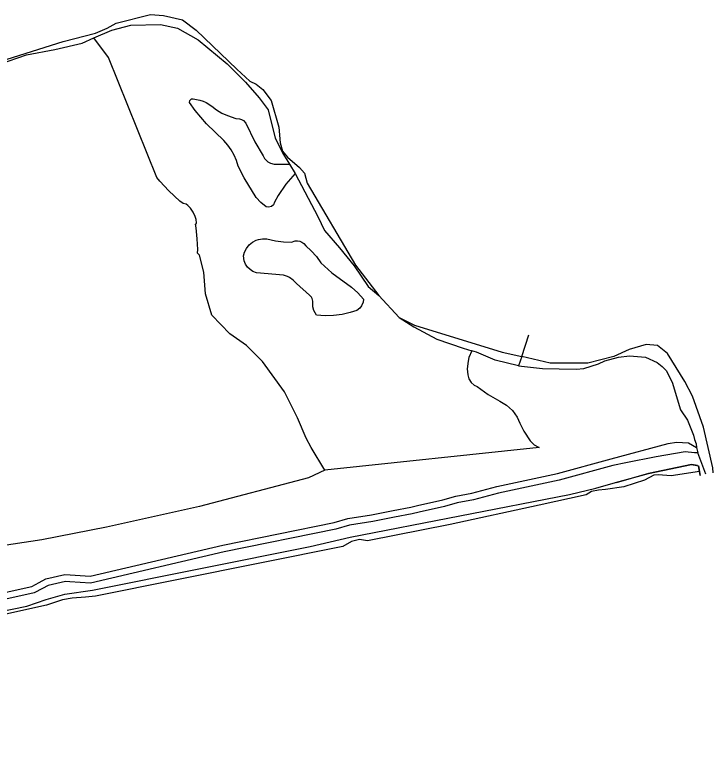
# Model space of a CAD drawing. Extents: x 162880 to 165536, y 384011 to 385179.
# Drawn here: x 165373.5 to 165535.8, y 384430.3 to 384600.6 of the extents above; entities that cross this region are included whole.
import ezdxf

# ---------------------------------------------------------------- set-up
doc = ezdxf.new("R2010")
doc.units = 0
for name, color, linetype in [('IMGEO_Grasland_overig', 7, 'Continuous'), ('IMGEO_Groenvoorziening', 7, 'Continuous'), ('IMGEO_Hek', 7, 'Continuous'), ('IMGEO_Loofbos', 7, 'Continuous'), ('IMGEO_Muur', 7, 'Continuous'), ('IMGEO_Oever', 7, 'Continuous'), ('IMGEO_Rivier', 7, 'Continuous'), ('IMGEO_Spoorbaan_halfverhard', 7, 'Continuous')]:
    doc.layers.add(name, color=color, linetype=linetype)

msp = doc.modelspace()

# ---------------------------------------------------------------- linework, layer by layer
at = {"layer": 'IMGEO_Grasland_overig'}
for points in [[(165532.19, 384498.73), (165532.1, 384498.76), (165531.42, 384498.75), (165529.24, 384498.94), (165522.55, 384497.84), (165515.52, 384496.45), (165512.49, 384495.8), (165500, 384492.43), (165485.9, 384489.37), (165480.11, 384487.85), (165476.35, 384487.15), (165473.35, 384486.29), (165467.47, 384484.96), (165465.9, 384484.6), (165461.74, 384483.78), (165456.72, 384482.79), (165451.31, 384481.91), (165448.11, 384481.01), (165422.23, 384475.75), (165391.19, 384468.46), (165386.34, 384468.79), (165385.36, 384468.86), (165381.32, 384467.93), (165379.98, 384467.22), (165378.07, 384466.21), (165364.48, 384463.16)], [(165534.08, 384493.76), (165532.19, 384498.73)], [(165219.22, 384430.3), (165241.91, 384435.2), (165249.04, 384437.27), (165253.11, 384437.83), (165257.36, 384438.18), (165307.25, 384448.69), (165314.45, 384450.92), (165318.63, 384451.65), (165323.45, 384452.27), (165376.38, 384463.08), (165380.83, 384464.67), (165385.23, 384465.9), (165391.63, 384466.85), (165442.21, 384476.94), (165451.44, 384479.17), (165502.37, 384489.1), (165508.54, 384490.56), (165513.1, 384491.88), (165520.73, 384493.93), (165530.78, 384496), (165532.33, 384495.69), (165532.59, 384494.41)]]:
    msp.add_lwpolyline(points, dxfattribs=at)
at = {"layer": 'IMGEO_Groenvoorziening'}
msp.add_lwpolyline([(165531.87, 384500), (165532.19, 384498.73)], dxfattribs=at)
at = {"layer": 'IMGEO_Hek'}
msp.add_lwpolyline([(165532.14, 384495.78), (165530.78, 384496), (165520.73, 384493.93), (165513.21, 384491.78)], dxfattribs=at)
at = {"layer": 'IMGEO_Loofbos'}
for points in [[(165391.96, 384595.18), (165396.11, 384597), (165400.56, 384598.1), (165407.45, 384598.27), (165411.34, 384597.44), (165416.13, 384594.69), (165422.91, 384589.12), (165427.16, 384584.89), (165430.31, 384581.27), (165432.41, 384578.44), (165434.08, 384571.91), (165436.01, 384568.04), (165437.35, 384565.82)], [(165357.76, 384584.34), (165369.92, 384589.1), (165376.26, 384591.22), (165382.9, 384592.49), (165389.19, 384593.97), (165391.96, 384595.18)], [(165445.61, 384494.72), (165442.42, 384500), (165441.22, 384502.19), (165439.22, 384506.86), (165436.25, 384512.89), (165431.12, 384519.98), (165427.4, 384523.68), (165423.55, 384526.43), (165419.32, 384530.71), (165417.87, 384535.68), (165417.47, 384540.71), (165416.46, 384544.67), (165416.03, 384545.14), (165416.05, 384546.02), (165415.93, 384548.51), (165415.71, 384551), (165415.57, 384551.85), (165415.7, 384551.99), (165415.76, 384552.23), (165415.69, 384552.95), (165415.47, 384553.64), (165415, 384554.64), (165414.4, 384555.57), (165413.77, 384556.26), (165413.35, 384556.56), (165412.7, 384556.67), (165411.92, 384557.26), (165409.39, 384559.61), (165407.25, 384561.86), (165406.54, 384562.75), (165395.31, 384590.59), (165391.96, 384595.18)], [(165438.66, 384563.67), (165436.56, 384561.19), (165434.74, 384558.51), (165433.89, 384557.02), (165433.63, 384556.35), (165433.2, 384555.97), (165432.51, 384555.8), (165431.96, 384555.91), (165430.73, 384556.95), (165429.62, 384558.11), (165426.83, 384562.63), (165425.45, 384565.34), (165425.05, 384566.66), (165424.52, 384567.93), (165423.85, 384569.13), (165423.06, 384570.26), (165422.16, 384571.31), (165418.08, 384575.21), (165415.46, 384578.32), (165414.15, 384580.15), (165414.21, 384580.65), (165414.59, 384580.98), (165415.02, 384580.99), (165416.57, 384580.74), (165417.32, 384580.5), (165418.03, 384580.17), (165419.32, 384579.34), (165420.46, 384578.47), (165421.68, 384577.72), (165422.97, 384577.11), (165424.95, 384576.46), (165425.74, 384576.4), (165426.25, 384576.22), (165426.71, 384575.94), (165427.26, 384575.36), (165429.33, 384571.05), (165431.23, 384567.75), (165431.6, 384567.15), (165432.36, 384566.41), (165432.98, 384566.07), (165433.85, 384565.83), (165437.35, 384565.82)], [(165437.35, 384565.82), (165438.66, 384563.67)], [(165438.66, 384563.67), (165443.99, 384553.68), (165445.53, 384550.41), (165449.01, 384546.41), (165452.41, 384542.19), (165455.68, 384537.38), (165458.15, 384535.32)], [(165445.64, 384530.59), (165443.67, 384530.76), (165443.04, 384531.85), (165442.82, 384532.65), (165442.8, 384534), (165442.67, 384534.6), (165442.47, 384534.96), (165442.05, 384535.41), (165438.97, 384538.06), (165438.24, 384538.88), (165437.4, 384539.5), (165436.94, 384539.74), (165435.95, 384540.06), (165429.68, 384540.6), (165428.9, 384540.88), (165428.21, 384541.32), (165427.61, 384541.89), (165427.16, 384542.58), (165426.85, 384543.34), (165426.7, 384544.56), (165426.93, 384545.37), (165427.37, 384546.27), (165428, 384547.06), (165428.78, 384547.7), (165429.67, 384548.16), (165430.15, 384548.32), (165431.14, 384548.49), (165432.15, 384548.45), (165434.11, 384547.98), (165435.98, 384547.75), (165437.86, 384547.71), (165438.7, 384547.98), (165439.22, 384548.01), (165439.74, 384547.92), (165440.23, 384547.72), (165440.67, 384547.43), (165441.19, 384546.84), (165442.42, 384545.72), (165443.63, 384544.37), (165444.69, 384542.91), (165447.24, 384540.55), (165451.74, 384537.23), (165453.23, 384535.91), (165454.58, 384534.44), (165454.5, 384533.79), (165454.13, 384532.91), (165453.74, 384532.4), (165452.99, 384531.82), (165451.5, 384531.32), (165449.58, 384530.88), (165447.62, 384530.63), (165445.64, 384530.59)], [(165462.86, 384530.17), (165466.25, 384528.06), (165471.6, 384525.14), (165477.68, 384523.08), (165479.76, 384522.48)], [(165479.76, 384522.48), (165479.06, 384520.88), (165478.84, 384520.04), (165478.67, 384518.3), (165478.8, 384516.87), (165479.04, 384515.92), (165479.55, 384515.09), (165480.3, 384514.46), (165480.95, 384514.16), (165483.55, 384512.3), (165486.22, 384510.78), (165487.81, 384509.83), (165489.17, 384508.57), (165490.24, 384507.05), (165490.86, 384505.67), (165491.78, 384503.8), (165493.24, 384501.56), (165494.21, 384500.6), (165495.39, 384500), (165445.61, 384494.72)], [(165490.59, 384518.97), (165485.15, 384520.27), (165480.84, 384522.17), (165479.76, 384522.48)], [(165490.59, 384518.97), (165496.1, 384518.31), (165500, 384518.24), (165503.96, 384518.16), (165505.74, 384518.34), (165509.11, 384519.44), (165510.64, 384520.1), (165513.79, 384521.01), (165516.31, 384521.27), (165520.03, 384520.99), (165522.73, 384519.77), (165523.96, 384518.81), (165524.82, 384517.89), (165526.28, 384515.19), (165528.2, 384508.73), (165529.8, 384506.32), (165531.24, 384502.85), (165531.42, 384501.87), (165531.79, 384500.87), (165531.87, 384500)], [(165364.17, 384464.71), (165377.51, 384467.71), (165379.24, 384468.62), (165380.76, 384469.43), (165385.23, 384470.46), (165386.45, 384470.37), (165391.06, 384470.06), (165421.89, 384477.3), (165447.74, 384482.55), (165450.96, 384483.46), (165456.44, 384484.35), (165461.43, 384485.33), (165465.57, 384486.15), (165467.11, 384486.5), (165472.96, 384487.83), (165475.99, 384488.7), (165479.76, 384489.4), (165485.53, 384490.91), (165499.62, 384493.98), (165512.08, 384497.33), (165525.3, 384500.89), (165527.24, 384501.22), (165530.02, 384501.09), (165531.87, 384500)], [(165445.61, 384494.72), (165441.8, 384492.93), (165416.48, 384486.28), (165394.9, 384481.47), (165379.82, 384478.51), (165364.94, 384476.31), (165361.27, 384471.42), (165343.52, 384470.67)]]:
    msp.add_lwpolyline(points, dxfattribs=at)
at = {"layer": 'IMGEO_Muur'}
msp.add_lwpolyline([(165532.78, 384493.49), (165532.59, 384494.41), (165532.33, 384495.69)], dxfattribs=at)
at = {"layer": 'IMGEO_Oever'}
msp.add_lwpolyline([(165491.31, 384521.12), (165490.59, 384518.97)], dxfattribs=at)
at = {"layer": 'IMGEO_Rivier'}
for points in [[(165370.31, 384589.78), (165384.8, 384594.36), (165392.32, 384596.26), (165395.01, 384597.43), (165397.14, 384598.56), (165405.1, 384600.58), (165408.1, 384600.4), (165412.52, 384599.41), (165415.7, 384596.98), (165425.13, 384587.91), (165428.16, 384585.11), (165429.6, 384584.39), (165431.21, 384583.19), (165433.15, 384580.61), (165434.88, 384574.43), (165435.18, 384570.78), (165435.78, 384568.84), (165436.94, 384567.48), (165439.72, 384565.02), (165440.89, 384563.75), (165441.46, 384561.42), (165452.71, 384542.32), (165458.15, 384535.32)], [(165458.15, 384535.32), (165462.86, 384530.17)], [(165462.86, 384530.17), (165466.39, 384528.41), (165486.74, 384522.14), (165491.31, 384521.12)], [(165491.31, 384521.12), (165492.99, 384526.15)], [(165535.81, 384494.12), (165535.71, 384495.27), (165533.52, 384504.72), (165530.98, 384511.93), (165529.2, 384515.32), (165525.19, 384521.84), (165522.84, 384523.71), (165520.23, 384523.92), (165516.24, 384522.79), (165512.72, 384521.14), (165506.64, 384519.62), (165497.95, 384519.62), (165491.31, 384521.12)]]:
    msp.add_lwpolyline(points, dxfattribs=at)
at = {"layer": 'IMGEO_Spoorbaan_halfverhard'}
for points in [[(165532.59, 384494.41), (165526, 384493.37), (165523.02, 384493.61), (165522, 384493.54), (165519.86, 384492.36), (165515.02, 384490.82), (165510.77, 384490.21), (165509.16, 384490.09), (165507.54, 384489.77), (165506.29, 384488.97), (165495.38, 384486.55), (165474.73, 384482.12), (165455.46, 384478.33), (165453.63, 384478.57), (165451.74, 384478.17), (165449.74, 384477), (165392.36, 384465.42), (165390, 384465.17), (165386.92, 384465.01), (165384.68, 384464.58), (165380.93, 384463.32), (165362, 384459.2)], [(165532.59, 384494.41), (165532.79, 384493.49)]]:
    msp.add_lwpolyline(points, dxfattribs=at)

doc.saveas('drawing.dxf')
